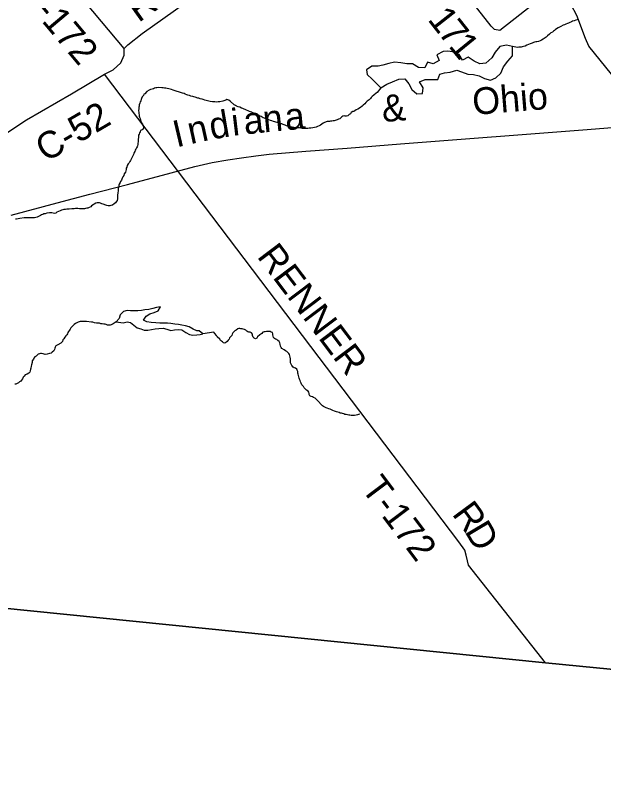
# Model space of a CAD drawing. Extents: x 1310247 to 1664935, y 284496 to 704931.
# Drawn here: x 1501476 to 1508041, y 462501 to 471214 of the extents above; entities that cross this region are included whole.
import ezdxf

# ---------------------------------------------------------------- set-up
doc = ezdxf.new("R2010")
doc.units = 0
for name, color, linetype in [('GM_P_State_Alignment', 7, 'Continuous'), ('GM_X_Adjacent_County', 7, 'Continuous'), ('GM_X_Adjacent_County_Text', 7, 'Continuous'), ('GM_X_County_Road_Text', 7, 'Continuous'), ('GM_X_County_Subdivision_Text', 7, 'Continuous'), ('GM_X_Minor_River', 7, 'Continuous'), ('GM_X_Minor_River_Text', 7, 'Continuous'), ('GM_X_State_Route', 7, 'Continuous'), ('GM_X_Township', 7, 'Continuous'), ('GM_X_Township_Road', 7, 'Continuous'), ('GM_X_Township_Subdivision', 7, 'Continuous')]:
    doc.layers.add(name, color=color, linetype=linetype)

msp = doc.modelspace()

# ---------------------------------------------------------------- linework, layer by layer
at = {"layer": 'GM_X_Adjacent_County'}
msp.add_lwpolyline([(1522526.8, 462500.9), (1521473.7, 462603.1), (1517626.5, 462973.8), (1516330.6, 463119.8), (1511534.3, 463579.4), (1508494.3, 463882.1), (1507395.2, 463991.5), (1500128.9, 464723.9), (1499698.7, 464749.2), (1498611.1, 464829.1), (1498800.7, 466648.8), (1498950.5, 468086.5), (1499009.5, 468642.1), (1499307.1, 471346.1)], dxfattribs=at)
at = {"layer": 'GM_X_Adjacent_County_Text'}
msp.add_lwpolyline([(1491560.5, 465549.7), (1498611.1, 464829.1), (1499698.7, 464749.2), (1500128.9, 464723.9), (1507395.2, 463991.5), (1508494.3, 463882.1), (1511534.3, 463579.4), (1516330.6, 463119.8), (1517626.5, 462973.8), (1521473.7, 462603.1), (1522526.8, 462500.9)], dxfattribs=at)
at = {"layer": 'GM_X_County_Road_Text'}
for points in [[(1510754.8, 467327.3), (1510235.5, 467954.1), (1508589.3, 469997.4), (1507876.6, 470873.8), (1507839.7, 470959.4), (1507742.4, 471214.7), (1507555, 471576.2), (1506883.6, 471047.9), (1506826.1, 471061.2), (1506787.7, 471096.6), (1505333.7, 472949.9)], [(1499089.7, 468234.6), (1499089.7, 468234.6), (1499421.1, 468492.2), (1499877.5, 468843.5), (1500348.9, 469179.9), (1500754, 469465.3), (1501185.4, 469778.9), (1501598.1, 470052.7), (1502100.8, 470342.8), (1502469.6, 470560.4), (1502565.3, 470607.8), (1502649.7, 470686.7), (1502687.2, 470772.9), (1502689.7, 470846.7), (1502731.2, 470889.9), (1502889.8, 471015.5), (1503751.1, 471629.3)]]:
    msp.add_lwpolyline(points, dxfattribs=at)
at = {"layer": 'GM_X_County_Subdivision_Text'}
for points in [[(1502689.7, 470846.7), (1499902.9, 474160.7), (1499901.3, 474162.6)], [(1507395.2, 463991.5), (1506533.6, 465081.5), (1506521.6, 465131.3), (1506509.6, 465193.3), (1506492.4, 465248.3), (1506425.3, 465342.9), (1502469.6, 470560.4)]]:
    msp.add_lwpolyline(points, dxfattribs=at)
at = {"layer": 'GM_X_Minor_River'}
for points in [[(1507024.7, 470868.5), (1506958.8, 470884.2), (1506884.2, 470870), (1506830.4, 470807.2), (1506794.6, 470741.9), (1506728.8, 470683.4), (1506660.3, 470675.1), (1506598.9, 470706.7), (1506529.8, 470750.6), (1506468.7, 470718), (1506428.2, 470779.2), (1506354.7, 470811.1), (1506302.7, 470816.4), (1506252.4, 470813.6), (1506179.2, 470777.4), (1506205.6, 470712.6), (1506140.5, 470678.1), (1506074.7, 470695.8), (1506047, 470632.3), (1505974.8, 470634.1), (1505909.6, 470675.9), (1505845.4, 470677.5), (1505777.4, 470689.2), (1505709.3, 470694.9), (1505642.7, 470678.5), (1505578, 470662.1), (1505523.5, 470651.4), (1505455.2, 470649.1), (1505396, 470608.5), (1505400.7, 470558.3), (1505457.6, 470506.7), (1505553.4, 470408.1)], [(1505553.4, 470408.1), (1505622.7, 470450.5), (1505685.7, 470477), (1505754.6, 470505.3), (1505823, 470509.6), (1505867.7, 470452.4), (1505900.2, 470391.4), (1505957.2, 470341.9), (1506021.5, 470344.3), (1506027.2, 470410.3), (1505986.7, 470475.5), (1506049.6, 470502), (1506121.9, 470500.1), (1506190.2, 470502.4), (1506215.8, 470561.9), (1506266.4, 470576.7), (1506330.8, 470583.1), (1506403.7, 470607.4), (1506455.4, 470588), (1506524.9, 470560.2), (1506589.1, 470558.6), (1506654.9, 470542.9), (1506714.3, 470511.4), (1506780.1, 470493.7), (1506841, 470520.2), (1506894.5, 470571), (1506924.5, 470642.5), (1506974.3, 470705.4), (1507024, 470766.3), (1507024.7, 470868.5)], [(1503568, 467663.4), (1503526.4, 467697.9), (1503498.9, 467697.2), (1503459.1, 467713.9), (1503415.4, 467740.6), (1503373.5, 467753.3), (1503333.5, 467760), (1503293.5, 467766.6), (1503255.4, 467771.3), (1503211.4, 467778), (1503171.3, 467780.6), (1503125.2, 467781.4), (1503087.1, 467784), (1503043, 467784.7), (1502990.9, 467789.5), (1502942.9, 467798.3), (1502903.1, 467817), (1502933.9, 467858.6), (1502976.5, 467886), (1503024.9, 467901.3), (1503069.4, 467920.6), (1503094.2, 467964.3), (1503049.9, 467957), (1503007.6, 467945.7), (1502965.3, 467936.3), (1502921.1, 467931), (1502882.8, 467923.6), (1502842.7, 467920.2), (1502802.5, 467920.9), (1502760.4, 467921.5), (1502720.3, 467922.2), (1502680, 467912.8), (1502643.3, 467873.3), (1502632.6, 467835.3), (1502599.9, 467797.8)], [(1502599.9, 467797.8), (1502677.9, 467786.5), (1502720.2, 467795.8), (1502758.2, 467789.2), (1502795.8, 467758.5), (1502835.5, 467731.8), (1502873.4, 467717.2), (1502911.2, 467704.6), (1502953.4, 467703.9), (1502993.6, 467711.3), (1503035.9, 467718.6), (1503076.1, 467724), (1503124.3, 467727.2), (1503166.2, 467716.5), (1503208.1, 467701.8), (1503250.3, 467707.2), (1503292.6, 467712.5), (1503332.6, 467707.9), (1503376.3, 467679.1), (1503418, 467656.4), (1503456, 467647.8), (1503500.2, 467651.1), (1503538.4, 467656.5), (1503568, 467663.4)]]:
    msp.add_lwpolyline(points, dxfattribs=at)
at = {"layer": 'GM_X_Minor_River_Text'}
for points in [[(1507762.3, 471170.3), (1507746.1, 471166.5), (1507732, 471162.7), (1507715.9, 471157), (1507695.7, 471151.3), (1507683.6, 471143.4), (1507665.4, 471137.7), (1507651.2, 471129.9), (1507639.1, 471126.1), (1507623, 471118.3), (1507606.8, 471112.6), (1507592.7, 471106.8), (1507564.3, 471091.2), (1507552.2, 471087.4), (1507536, 471077.6), (1507507.6, 471058), (1507495.4, 471048.2), (1507483.2, 471040.4), (1507471, 471030.5), (1507454.8, 471020.8), (1507440.6, 471009), (1507416.1, 470989.3), (1507399.9, 470975.5), (1507367.4, 470952), (1507349.1, 470940.2), (1507334.9, 470932.5), (1507316.8, 470926.7), (1507298.7, 470923), (1507284.6, 470921.2), (1507272.5, 470917.4), (1507258.4, 470915.6), (1507244.2, 470905.8), (1507222, 470898.2), (1507205.8, 470890.4), (1507185.7, 470884.7), (1507165.5, 470875), (1507147.3, 470871.3), (1507133.2, 470867.5), (1507121.1, 470863.7), (1507107.1, 470861.9), (1507095, 470862.1), (1507083, 470860.3), (1507024.7, 470868.5)], [(1503871, 470259.8), (1503859.2, 470270.1), (1503835.2, 470276.5), (1503823.1, 470270.6), (1503802.9, 470264.9), (1503788.8, 470261.1), (1503756.6, 470253.6), (1503736.5, 470252), (1503714.4, 470250.3), (1503700.3, 470250.5), (1503686.3, 470250.8), (1503674.3, 470253), (1503648.3, 470255.4), (1503632.3, 470259.6), (1503618.3, 470263.9), (1503588.4, 470272.4), (1503572.4, 470278.6), (1503560.4, 470280.8), (1503538.5, 470287.2), (1503522.5, 470291.5), (1503510.5, 470293.7), (1503480.6, 470304.2), (1503466.6, 470308.4), (1503454.6, 470312.6), (1503434.6, 470316.9), (1503416.7, 470323.2), (1503400.7, 470327.5), (1503388.7, 470331.7), (1503368.8, 470338), (1503356.9, 470344.2), (1503338.9, 470348.5), (1503316.9, 470356.9), (1503304.9, 470359.1), (1503269, 470371.7), (1503257, 470373.9), (1503237.1, 470382.2), (1503217.2, 470388.6), (1503201.2, 470392.8), (1503187.2, 470397.1), (1503169.2, 470401.4), (1503155.2, 470403.6), (1503137.2, 470405.9), (1503125.2, 470408.1), (1503109.2, 470410.3), (1503067.1, 470411), (1503053, 470409.2), (1503040.9, 470407.4), (1503028.8, 470403.6), (1503016.7, 470397.8), (1503002.6, 470394), (1502984.4, 470388.3), (1502968.3, 470382.5), (1502939.9, 470366.9), (1502919.5, 470343.2), (1502907.4, 470337.4), (1502903.1, 470321.4), (1502890.8, 470307.6), (1502882.5, 470289.6), (1502878.3, 470277.7), (1502874, 470263.7), (1502865.8, 470251.8), (1502863.6, 470237.8), (1502857.2, 470217.9), (1502855, 470203.9), (1502852.7, 470191.9), (1502850.5, 470177.9), (1502850.1, 470151.8), (1502851.8, 470135.7), (1502853.6, 470123.7), (1502855.3, 470107.6), (1502857.1, 470093.5), (1502860.9, 470081.5), (1502866.7, 470067.3), (1502872.4, 470049.2), (1502880.1, 470027), (1502887.9, 470014.9), (1502893.7, 470002.7), (1502897.5, 469988.6), (1502903.3, 469976.5), (1502905, 469960.4), (1502896.7, 469944.5), (1502872.4, 469930.9), (1502868.2, 469916.9), (1502860, 469905), (1502855.8, 469893.1), (1502849.5, 469879.1), (1502849.3, 469867.1), (1502847.1, 469853.1), (1502844.7, 469835.1), (1502844.3, 469807), (1502842, 469791), (1502839.8, 469777), (1502837.5, 469763), (1502833.3, 469751), (1502825.1, 469737.1), (1502818.8, 469725.2), (1502810.6, 469711.3), (1502808.3, 469697.3), (1502798, 469679.4), (1502791.7, 469665.5), (1502781.3, 469643.6)], [(1505553.4, 470408.1), (1505515.7, 470355.9), (1505503.6, 470350.1), (1505475.1, 470326.5), (1505458.8, 470312.7), (1505446.6, 470300.9), (1505440.3, 470288.9), (1505424.1, 470275.2), (1505401.7, 470259.5), (1505387.4, 470245.7), (1505375.1, 470229.8), (1505358.9, 470216), (1505346.6, 470204.2), (1505328.3, 470190.5), (1505297.9, 470170.9), (1505279.7, 470161.2), (1505265.5, 470151.4), (1505253.4, 470145.5), (1505241.3, 470143.7), (1505225, 470132), (1505216.8, 470120.1), (1505202.6, 470110.3), (1505186.3, 470096.5), (1505170.2, 470092.7), (1505158.2, 470092.9), (1505146.2, 470095.1), (1505132.1, 470091.3), (1505119.9, 470083.5), (1505107.7, 470073.7), (1505095.5, 470063.9), (1505083.4, 470058), (1505069.2, 470050.2), (1505057.1, 470046.4), (1505045, 470044.6), (1505032.9, 470040.8), (1505020.9, 470039), (1505006.8, 470037.2), (1504994.7, 470035.4), (1504980.6, 470033.6), (1504968.6, 470033.8), (1504956.5, 470032), (1504926.3, 470022.4), (1504912.1, 470012.6), (1504895.9, 470002.9), (1504879.6, 469991.1), (1504867.5, 469985.3), (1504847.3, 469977.6), (1504831.1, 469969.8), (1504815, 469966.1), (1504796.9, 469962.3), (1504774.8, 469958.7), (1504754.7, 469957), (1504740.6, 469955.2), (1504690.5, 469956), (1504678.5, 469958.2), (1504660.4, 469958.5), (1504646.4, 469960.7), (1504630.4, 469961), (1504616.3, 469963.2), (1504604.3, 469963.4), (1504584.3, 469965.7), (1504566.3, 469968), (1504544.3, 469972.4), (1504526.3, 469976.7), (1504502.4, 469985.1), (1504486.4, 469991.4), (1504462.5, 469999.8), (1504448.5, 470006), (1504430.5, 470008.3), (1504416.6, 470014.5), (1504396.6, 470020.9), (1504382.7, 470025.1), (1504370.7, 470027.3), (1504354.7, 470033.6), (1504336.8, 470039.9), (1504322.8, 470042.1), (1504302.8, 470050.4), (1504282.9, 470056.8), (1504269, 470063), (1504255, 470071.2), (1504239.1, 470075.5), (1504217.2, 470087.9), (1504205.2, 470092.1), (1504193.3, 470100.3), (1504175.4, 470106.6), (1504161.4, 470110.8), (1504149.5, 470117), (1504135.6, 470125.3), (1504123.6, 470129.5), (1504109.7, 470137.7), (1504087.8, 470146.1), (1504071.8, 470150.4), (1504055.9, 470158.6), (1504012.1, 470179.4), (1503998.1, 470181.6), (1503980.2, 470191.9), (1503960.3, 470198.3), (1503944.3, 470204.5), (1503930.4, 470210.8), (1503918.4, 470217), (1503871, 470259.8)], [(1502781.3, 469643.6), (1502773, 469625.7), (1502758.5, 469597.8), (1502750.3, 469586), (1502744, 469572), (1502733.8, 469560.1), (1502723.4, 469540.3), (1502717.2, 469524.3), (1502710.9, 469512.4), (1502710.7, 469498.3), (1502702.1, 469466.4), (1502687.8, 469448.6), (1502683.4, 469428.6), (1502673.2, 469416.7), (1502666.9, 469400.8), (1502660.7, 469388.9), (1502658.5, 469376.9), (1502648.3, 469365), (1502644, 469351), (1502633.7, 469333.2), (1502629.5, 469321.2), (1502627.2, 469307.2), (1502622.9, 469287.2), (1502620.6, 469269.2), (1502620.4, 469257.2), (1502618, 469235.1), (1502615.6, 469211.1), (1502614.9, 469169), (1502610.6, 469151.1), (1502600.3, 469135.2), (1502590, 469123.3), (1502575.8, 469113.5), (1502559.5, 469099.7), (1502541.4, 469094), (1502529.3, 469092.2), (1502509.3, 469092.5), (1502495.3, 469096.8), (1502483.3, 469099), (1502453.4, 469109.5), (1502439.4, 469113.7), (1502425.5, 469119.9), (1502413.5, 469126.1), (1502401.5, 469126.3), (1502387.4, 469124.5), (1502373.3, 469120.8), (1502355.1, 469109), (1502340.9, 469101.2), (1502324.7, 469091.5), (1502314.5, 469079.6), (1502298.3, 469071.8), (1502284.1, 469066), (1502272.1, 469064.2), (1502256, 469060.5), (1502243.9, 469058.7), (1502189.7, 469059.5), (1502171.7, 469061.8), (1502157.7, 469060), (1502145.6, 469060.2), (1502129.5, 469058.5), (1502115.5, 469058.7), (1502103.4, 469056.9), (1502075.3, 469053.3), (1502047.2, 469053.8), (1502033.1, 469052), (1502015, 469050.3), (1502003, 469048.5), (1501986.8, 469042.7), (1501972.7, 469034.9), (1501954.5, 469029.2), (1501938.3, 469021.4), (1501926.1, 469011.6), (1501910, 469005.8), (1501896, 469008.1), (1501882, 469012.3), (1501855.9, 469012.7), (1501823.8, 469009.2), (1501805.6, 469001.5), (1501791.5, 469001.7), (1501779.4, 468995.9), (1501765.3, 468990.1), (1501753.1, 468984.3), (1501732.9, 468972.6), (1501718.7, 468966.8), (1501700.6, 468961), (1501686.5, 468959.3), (1501672.5, 468959.5), (1501656.4, 468957.8), (1501608.3, 468958.5), (1501588.2, 468956.8), (1501570.1, 468957.1), (1501521.9, 468951.9), (1501503.8, 468948.1), (1501487.6, 468944.4), (1501475.6, 468942.6)], [(1502599.9, 467797.8), (1502567.4, 467776.2), (1502543.1, 467764.6), (1502531, 467760.8), (1502517, 467759), (1502502.9, 467761.2), (1502487, 467765.5), (1502475, 467769.7), (1502461, 467771.9), (1502443, 467776.2), (1502429, 467776.4), (1502413, 467780.7), (1502399, 467780.9), (1502378.9, 467783.2), (1502358.9, 467787.6), (1502336.9, 467791.9), (1502322.9, 467792.2), (1502268.9, 467799), (1502254.8, 467799.3), (1502242.8, 467801.5), (1502228.7, 467799.7), (1502198.7, 467800.2), (1502174.5, 467792.5), (1502158.3, 467784.8), (1502144.1, 467777), (1502131.9, 467767.1), (1502115.6, 467753.4), (1502105.4, 467739.5), (1502093.2, 467729.7), (1502084.9, 467715.8), (1502078.7, 467703.8), (1502066.4, 467690), (1502060.2, 467678.1), (1502053.9, 467664.1), (1502047.7, 467652.2), (1502037.5, 467640.3), (1502027.2, 467626.4), (1502014.9, 467608.6), (1502004.6, 467594.7), (1501998.3, 467578.8), (1501979.9, 467559), (1501949.5, 467539.5), (1501925.3, 467527.8), (1501919, 467515.9), (1501914.8, 467501.9), (1501910.6, 467490), (1501902.3, 467472), (1501886, 467458.3), (1501873.7, 467446.4), (1501855.6, 467442.7), (1501829.4, 467435.1), (1501807.3, 467433.5), (1501795.3, 467435.6), (1501783.3, 467439.8), (1501765.3, 467442.1), (1501753.3, 467442.3), (1501741.2, 467440.5), (1501729.1, 467436.7), (1501704.7, 467413), (1501692.5, 467405.2), (1501680.3, 467393.4), (1501676, 467379.4), (1501661.7, 467363.6), (1501659.4, 467343.6), (1501652.9, 467317.6), (1501650.7, 467303.6), (1501646.3, 467281.6), (1501644.1, 467269.6), (1501637.7, 467251.7), (1501633.5, 467235.7), (1501623.2, 467223.8), (1501607, 467214.1), (1501594.9, 467208.2), (1501582.8, 467204.4), (1501572.5, 467190.6), (1501560.3, 467178.7), (1501552, 467160.8), (1501541.7, 467146.9), (1501535.5, 467135), (1501521.3, 467129.2), (1501509.1, 467117.4), (1501492.9, 467107.6), (1501478.7, 467101.8), (1501466.7, 467100)], [(1504153.5, 467608.6), (1504141.5, 467614.8), (1504129.7, 467625), (1504122, 467645.2), (1504120.2, 467661.2), (1504112.4, 467673.4), (1504096.5, 467681.7), (1504082.5, 467681.9), (1504070.5, 467684.1), (1504058.6, 467694.3), (1504046.7, 467702.5), (1504030.8, 467712.8), (1504016.8, 467715), (1504004.9, 467719.2), (1503992.8, 467719.4), (1503980.8, 467721.6), (1503968.8, 467721.8), (1503956.7, 467720), (1503938.4, 467704.2), (1503926.3, 467698.4), (1503912, 467686.6), (1503903.8, 467672.7), (1503895.5, 467660.8), (1503889.3, 467644.9), (1503875, 467629), (1503864.7, 467617.2), (1503860.5, 467605.2), (1503848.3, 467593.4), (1503838, 467577.5), (1503821.7, 467561.7), (1503809.6, 467559.9), (1503797.6, 467564.1), (1503785.7, 467572.3), (1503763.9, 467588.7), (1503756.2, 467604.9), (1503728.5, 467629.4), (1503720.7, 467643.5), (1503701.1, 467667.9), (1503689.2, 467680.1), (1503568, 467663.4)], [(1505319, 466767.9), (1505304.9, 466764.1), (1505292.8, 466760.3), (1505278.6, 466756.5), (1505260.5, 466750.8), (1505234.4, 466751.2), (1505222.4, 466753.4), (1505210.4, 466753.6), (1505196.4, 466755.8), (1505184.4, 466760), (1505166.4, 466762.3), (1505154.4, 466764.5), (1505142.4, 466768.7), (1505126.5, 466772.9), (1505114.5, 466777.1), (1505100.5, 466779.4), (1505088.5, 466783.6), (1505060.6, 466792), (1505038.6, 466800.4), (1505018.7, 466808.8), (1505004.8, 466815), (1504988.8, 466821.3), (1504972.9, 466825.5), (1504954.9, 466831.8), (1504943, 466838), (1504929, 466844.3), (1504915.1, 466852.5), (1504903.2, 466860.7), (1504889.4, 466875), (1504857.9, 466907.6), (1504848.1, 466919.8), (1504836.2, 466932), (1504822.4, 466944.2), (1504804.5, 466952.5), (1504792.5, 466958.7), (1504776.6, 466963), (1504762.7, 466971.2), (1504752.9, 466985.4), (1504753.1, 466997.5), (1504749.3, 467011.6), (1504743.5, 467023.7), (1504725.6, 467036), (1504711.8, 467048.2), (1504700, 467060.5), (1504690.2, 467076.7), (1504674.4, 467093), (1504664.7, 467113.2), (1504657, 467127.3), (1504653.2, 467141.4), (1504645.4, 467155.6), (1504641.6, 467167.7), (1504637.8, 467183.8), (1504632.3, 467211.9), (1504628.5, 467224), (1504626.8, 467242.1), (1504621, 467258.2), (1504615.2, 467270.3), (1504603.3, 467278.6), (1504587.4, 467284.8), (1504575.4, 467291), (1504559.7, 467309.3), (1504551.9, 467325.5), (1504546.2, 467339.6), (1504546.5, 467357.7), (1504544.7, 467371.7), (1504544.9, 467385.8), (1504543.2, 467403.8), (1504535.7, 467432), (1504527.9, 467444.2), (1504516, 467456.4), (1504504.2, 467466.6), (1504490.3, 467474.9), (1504474.3, 467483.1), (1504450.6, 467499.6), (1504442.7, 467511.7), (1504434.9, 467525.9), (1504431.3, 467548), (1504425.5, 467562.1), (1504417.8, 467578.3), (1504405.9, 467590.5), (1504394, 467598.7), (1504380.1, 467605), (1504368.2, 467611.2), (1504356.3, 467623.4), (1504352.6, 467637.5), (1504348.8, 467651.6), (1504349, 467663.6), (1504345.2, 467677.7), (1504331.2, 467681.9), (1504319.3, 467688.1), (1504301.3, 467690.4), (1504289.3, 467690.6), (1504277.2, 467688.8), (1504263.1, 467687), (1504251, 467685.2), (1504238.9, 467681.4), (1504226.7, 467667.5), (1504202.3, 467651.9), (1504177.9, 467628.2), (1504169.6, 467616.3), (1504153.5, 467608.6)]]:
    msp.add_lwpolyline(points, dxfattribs=at)
at = {"layer": 'GM_X_State_Route'}
msp.add_lwpolyline([(1501426.1, 468987.9), (1501940.7, 469125.4), (1502303.2, 469221.4), (1502724, 469330.8), (1503213.4, 469459.8), (1503477, 469530.7), (1503669.9, 469573.4), (1503845.2, 469605), (1503998, 469628.1), (1504160.7, 469649.9), (1504307.9, 469666.7), (1504717.6, 469700.4), (1505178.1, 469736.8), (1505776.2, 469783.8), (1507858.7, 469945.1), (1509485.5, 470073.4)], dxfattribs=at)
at = {"layer": 'GM_X_Township'}
msp.add_lwpolyline([(1522526.8, 462500.9), (1521473.7, 462603.1), (1517626.5, 462973.8), (1516330.6, 463119.8), (1511534.3, 463579.4), (1508494.3, 463882.1), (1507395.2, 463991.5), (1500128.9, 464723.9), (1499698.7, 464749.2), (1498611.1, 464829.1), (1491560.5, 465549.7)], dxfattribs=at)

# ---------------------------------------------------------------- texts
at = {"layer": 'GM_P_State_Alignment'}
for s, rotation, p in [('Ohio', 4.63586, (1506588.7, 470105.2)), ('&', 4.6532, (1505576.6, 470025.8)), ('i', 6.86965, (1503902.6, 469871.7)), ('d', 9.74593, (1503665, 469830.7)), ('a', 5.97912, (1504036.4, 469887.8)), ('n', 5.49584, (1504249.9, 469910.2)), ('a', 5.41411, (1504495.1, 469933.8)), ('I', 13.29125, (1503272.4, 469741.6)), ('n', 12.41916, (1503429.2, 469778.7))]:
    msp.add_text(s, height=299, rotation=rotation, dxfattribs=at).set_placement(p)
at = {"layer": 'GM_X_Township_Road'}
for s, rotation, p in [('R', 35.41472, (1502849.4, 471130)), ('1', 308.10241, (1506070.4, 471169.3)), ('7', 308.34737, (1506185.3, 471022.7)), ('1', 309.17552, (1506302.9, 470874.1)), ('C-52', 30.34229, (1501812.3, 469572.6))]:
    msp.add_text(s, height=300, rotation=rotation, dxfattribs=at).set_placement(p)
at = {"layer": 'GM_X_Township_Subdivision'}
for s, rotation, p in [('T-172', 310.02208, (1501515.8, 471442.6)), ('RENNER', 307.07628, (1504163.8, 468525.9)), ('T-172', 307.0388, (1505326.9, 465937.4)), ('R', 306.4429, (1506342.4, 465651.9)), ('D', 300.7426, (1506484.4, 465460.3))]:
    msp.add_text(s, height=300, rotation=rotation, dxfattribs=at).set_placement(p)

doc.saveas('drawing.dxf')
